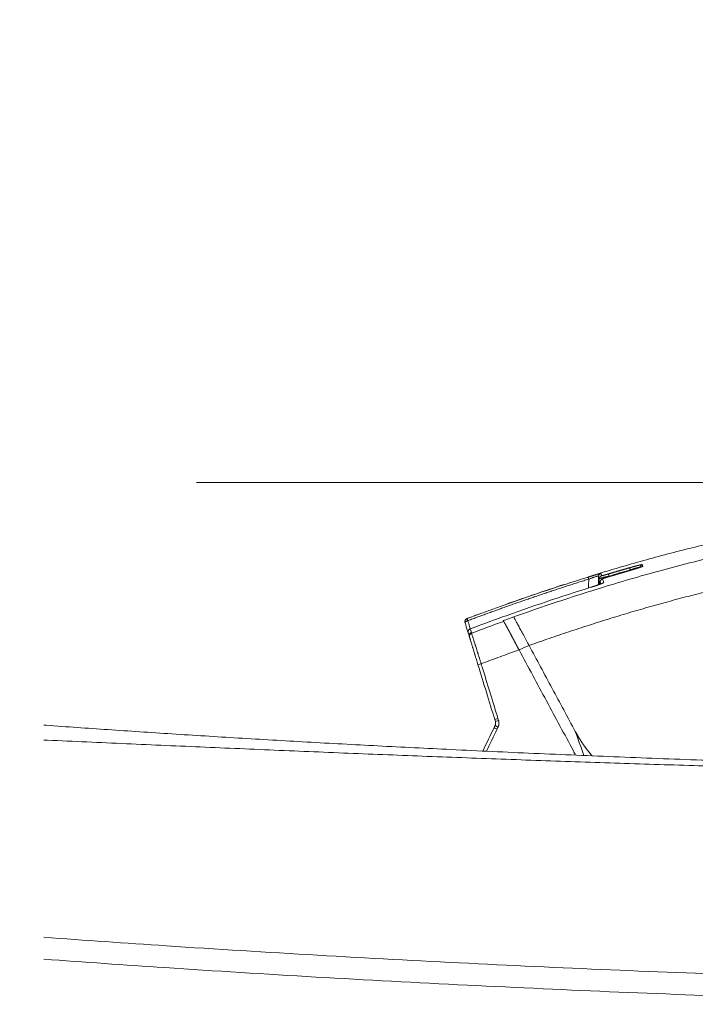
# Model space of a CAD drawing. Header units: millimetres. Extents: x 0 to 594, y 0 to 420.
# Tile 4 of 656: x 101 to 132, y 46 to 91. Entities that reach past the tile are written whole.
import ezdxf
from ezdxf.lldxf.tags import DXFTag

# ---------------------------------------------------------------- set-up
doc = ezdxf.new("R2010")
doc.units = ezdxf.units.MM
doc.layers.add('1', color=7, linetype='Continuous', true_color=0xffffff)
doc.styles.add('Arial Unicode MS', font='txt')
tags = doc.linetypes.add('DASHED', pattern=[25.72, 12.86, -12.86]).pattern_tags.tags
tags[6:7] = [DXFTag(74, 4), DXFTag(75, 0), DXFTag(340, '0'), DXFTag(46, 0.0), DXFTag(50, 0.0), DXFTag(44, 0.0), DXFTag(45, 0.0)]
tags[4:5] = [DXFTag(74, 4), DXFTag(75, 0), DXFTag(340, '0'), DXFTag(46, 0.0), DXFTag(50, 0.0), DXFTag(44, 0.0), DXFTag(45, 0.0)]
doc.dimstyles.get("Standard").update_dxf_attribs({"dimtxt": 0.18, "dimasz": 0.18, "dimexe": 0.18, "dimexo": 0.0625, "dimgap": 0.09, "dimtad": 0, "dimtih": 1, "dimtoh": 1, "dimdec": 4, "dimzin": 0, "dimdsep": 46, "dimtxsty": 'Standard', "dimcen": 0.09, "dimadec": 0, "dimazin": 0, "dimtfac": 1, "dimtdec": 4, "dimtofl": 0, "dimtmove": 0, "dimatfit": 3, "dimfxl": 0, "dimtolj": 1, "dimtzin": 0, "dimarcsym": 0})

# ---------------------------------------------------------------- blocks, each defined once
blk = doc.blocks.new('_U11')
at = {"layer": '1', "color": 18, "lineweight": 13}
for p, q in [((89.633, 165.915), (66.293, 165.915)), ((68.293, 165.915), (68.293, 98.224)), ((351.63, 113.571), (66.293, 113.571))]:
    blk.add_line(p, q, dxfattribs=at)
at = {"layer": '1', "color": 18}
for points in [[(68.293, 165.915), (69.231, 162.415), (67.355, 162.415)], [(68.293, 113.571), (67.355, 117.071), (69.231, 117.071)]]:
    blk.add_solid(points, dxfattribs=at)
at = {"layer": '1', "color": 18, "linetype": 'Continuous', "lineweight": 13, "char_height": 2.5, "attachment_point": 7, "rotation": 90, "line_spacing_factor": 1.047437, "style": 'Arial Unicode MS'}
for s, insert in [('\\fArial Unicode MS|b0|i0;\\W1.0000;1.05', (70.421, 90.289)), ('\\fArial Unicode MS|b0|i0;\\W1.0000;BOW DEFLATED ', (70.421, 59.773))]:
    blk.add_mtext(s, dxfattribs=dict(at, insert=insert))
blk = doc.blocks.new('_U12')
at = {"layer": '1', "color": 18, "lineweight": 13}
for p, q in [((101.173, 144.106), (76.754, 144.106)), ((78.754, 144.106), (78.754, 98.932)), ((351.63, 113.571), (76.754, 113.571))]:
    blk.add_line(p, q, dxfattribs=at)
at = {"layer": '1', "color": 18}
for points in [[(78.754, 144.106), (79.691, 140.606), (77.816, 140.606)], [(78.754, 113.571), (77.816, 117.071), (79.691, 117.071)]]:
    blk.add_solid(points, dxfattribs=at)
at = {"layer": '1', "color": 18, "linetype": 'Continuous', "lineweight": 13, "char_height": 2.5, "attachment_point": 7, "rotation": 90, "line_spacing_factor": 1.047437, "style": 'Arial Unicode MS'}
for s, insert in [('\\fArial Unicode MS|b0|i0;\\W1.0000;0.61', (80.881, 90.997)), ('\\fArial Unicode MS|b0|i0;\\W1.0000;FWD TIE DOWN', (80.881, 62.427))]:
    blk.add_mtext(s, dxfattribs=dict(at, insert=insert))

msp = doc.modelspace()

# ---------------------------------------------------------------- linework, layer by layer
at = {"layer": '1', "color": 163, "linetype": 'DASHED', "lineweight": 18}
msp.add_line((109.476, 69.571), (266.076, 69.571), dxfattribs=at)
at = {"layer": '1', "color": 155, "linetype": 'Continuous', "lineweight": 13}
for p, q in [((128.374, 65.27), (128.373, 65.271)), ((127.528, 64.777), (127.527, 64.778)), ((121.86, 63.342), (121.86, 63.342))]:
    msp.add_line(p, q, dxfattribs=at)
at = {"layer": '1', "color": 155, "linetype": 'Continuous', "lineweight": 18}
for p, q in [((121.769, 63.158), (121.766, 63.166)), ((122.002, 62.878), (122.002, 62.878))]:
    msp.add_line(p, q, dxfattribs=at)
msp.add_ellipse((121.91, 63.21), major_axis=(-0.143, -0.044), ratio=1, start_param=4.780832, end_param=6.268511, dxfattribs=at)
at = {"layer": '1', "color": 155, "linetype": 'Continuous', "lineweight": 13}
for centre, major_axis, ratio, start_param in [((122.105, 62.571), (0.143, 0.044), 0.997527, 1.631133), ((122.116, 62.537), (0.143, 0.044), 0.997364, 1.63114), ((122.503, 61.274), (0.143, 0.044), 0.022048, 1.547629), ((123.271, 58.766), (0.143, 0.044), 0.022036, 1.54774), ((123.299, 58.676), (0.143, 0.044), 0.022036, 1.547744), ((123.231, 58.291), (0.135, -0.065), 0.031762, 1.56897), ((123.276, 58.384), (0.135, -0.065), 0.031786, 1.568949)]:
    msp.add_ellipse(centre, major_axis=major_axis, ratio=ratio, start_param=start_param, end_param=3.141593, dxfattribs=at)
at = {"layer": '1', "color": 155, "linetype": 'Continuous', "lineweight": 18}
for points, knots in [([(134.717, 67.171), (134.048, 67.031), (132.633, 66.713), (130.485, 66.162), (128.815, 65.686), (127.887, 65.404), (127.693, 65.345)], [0, 0, 0, 0, 0.282404, 0.599317, 0.916202, 1, 1, 1, 1]), ([(129.321, 65.55), (129.311, 65.547), (129.291, 65.541), (129.26, 65.532), (129.229, 65.523), (129.199, 65.514), (129.168, 65.505), (129.138, 65.496), (129.107, 65.488), (129.076, 65.479), (129.046, 65.47), (129.015, 65.461), (128.984, 65.452), (128.954, 65.443), (128.923, 65.434), (128.893, 65.425), (128.862, 65.416), (128.831, 65.407), (128.801, 65.398), (128.77, 65.389), (128.74, 65.38), (128.709, 65.371), (128.679, 65.362), (128.648, 65.353), (128.618, 65.344), (128.587, 65.335), (128.556, 65.326), (128.526, 65.317), (128.495, 65.308), (128.465, 65.299), (128.434, 65.29), (128.404, 65.281), (128.384, 65.274), (128.373, 65.271)], [0, 0, 0, 0, 0.032293, 0.064584, 0.096873, 0.129159, 0.161443, 0.193725, 0.226004, 0.258281, 0.290556, 0.322828, 0.355098, 0.387365, 0.419631, 0.451893, 0.484154, 0.516412, 0.548668, 0.580921, 0.613172, 0.645421, 0.677667, 0.709911, 0.742153, 0.774392, 0.806629, 0.838863, 0.871095, 0.903325, 0.935552, 0.967777, 1, 1, 1, 1]), ([(126.304, 64.906), (125.865, 64.763), (124.992, 64.473), (124.124, 64.172), (123.692, 64.019)], [0, 0, 0, 0, 0.502152, 1, 1, 1, 1]), ([(121.86, 63.342), (121.851, 63.339), (121.842, 63.335), (121.826, 63.325), (121.819, 63.319), (121.805, 63.306), (121.798, 63.299), (121.787, 63.284), (121.782, 63.276), (121.774, 63.259), (121.77, 63.251), (121.765, 63.232), (121.764, 63.223), (121.762, 63.204), (121.762, 63.195), (121.764, 63.176), (121.766, 63.167), (121.769, 63.158)], [0, 0, 0, 0, 0.125, 0.125, 0.25, 0.25, 0.375, 0.375, 0.5, 0.5, 0.625, 0.625, 0.75, 0.75, 0.875, 0.875, 1, 1, 1, 1]), ([(121.911, 62.694), (121.901, 62.727), (121.891, 62.76), (121.843, 62.914), (121.806, 63.036), (121.769, 63.158)], [0, 0, 0, 0, 0.212442, 0.212442, 1, 1, 1, 1]), ([(124.236, 61.915), (124.233, 61.921), (124.227, 61.932), (124.218, 61.949), (124.209, 61.966), (124.2, 61.983), (124.191, 62), (124.182, 62.017), (124.173, 62.034), (124.163, 62.051), (124.154, 62.069), (124.145, 62.086), (124.136, 62.103), (124.126, 62.121), (124.117, 62.138), (124.108, 62.156), (124.099, 62.173), (124.089, 62.191), (124.08, 62.209), (124.071, 62.226), (124.061, 62.244), (124.052, 62.261), (124.043, 62.279), (124.034, 62.296), (124.024, 62.314), (124.015, 62.331), (124.006, 62.349), (123.997, 62.366), (123.988, 62.384), (123.978, 62.401), (123.969, 62.418), (123.96, 62.435), (123.951, 62.453), (123.942, 62.47), (123.933, 62.487), (123.924, 62.503), (123.915, 62.52), (123.907, 62.537), (123.898, 62.554), (123.889, 62.57), (123.881, 62.586), (123.872, 62.603), (123.863, 62.619), (123.855, 62.635), (123.847, 62.651), (123.838, 62.666), (123.83, 62.682), (123.822, 62.697), (123.814, 62.712), (123.806, 62.728), (123.798, 62.742), (123.79, 62.757), (123.782, 62.772), (123.774, 62.786), (123.767, 62.8), (123.759, 62.814), (123.752, 62.828), (123.744, 62.842), (123.737, 62.855), (123.73, 62.868), (123.723, 62.881), (123.716, 62.894), (123.709, 62.907), (123.703, 62.919), (123.696, 62.931), (123.69, 62.943), (123.683, 62.955), (123.677, 62.966), (123.671, 62.977), (123.665, 62.988), (123.659, 62.999), (123.653, 63.009), (123.648, 63.02), (123.642, 63.03), (123.637, 63.039), (123.631, 63.049), (123.626, 63.058), (123.621, 63.067), (123.616, 63.076), (123.612, 63.084), (123.607, 63.092), (123.603, 63.1), (123.598, 63.108), (123.594, 63.115), (123.59, 63.122), (123.586, 63.129), (123.582, 63.136), (123.579, 63.142), (123.575, 63.148), (123.572, 63.154), (123.569, 63.16), (123.565, 63.165), (123.562, 63.17), (123.56, 63.175), (123.557, 63.18), (123.554, 63.184), (123.552, 63.188), (123.55, 63.192), (123.548, 63.196), (123.546, 63.199), (123.544, 63.202), (123.542, 63.205), (123.541, 63.208), (123.539, 63.21), (123.538, 63.213), (123.537, 63.215), (123.536, 63.216), (123.535, 63.218), (123.534, 63.219), (123.534, 63.219)], [0, 0, 0, 0, 0.00854, 0.017125, 0.025756, 0.034431, 0.04315, 0.051911, 0.060714, 0.069557, 0.078441, 0.087363, 0.096324, 0.105321, 0.114355, 0.123425, 0.132529, 0.141666, 0.150837, 0.160039, 0.169272, 0.178535, 0.187828, 0.197149, 0.206497, 0.215872, 0.225273, 0.234699, 0.244148, 0.25362, 0.263115, 0.272631, 0.282167, 0.291723, 0.301297, 0.310889, 0.320498, 0.330123, 0.339763, 0.349417, 0.359084, 0.368764, 0.378456, 0.388158, 0.39787, 0.407591, 0.41732, 0.427056, 0.436798, 0.446546, 0.456298, 0.466054, 0.475813, 0.485573, 0.495335, 0.505097, 0.514858, 0.524617, 0.534374, 0.544128, 0.553877, 0.563622, 0.57336, 0.583092, 0.592815, 0.602531, 0.612237, 0.621932, 0.631616, 0.641289, 0.650948, 0.660594, 0.670225, 0.67984, 0.689439, 0.699021, 0.708585, 0.71813, 0.727655, 0.73716, 0.746643, 0.756103, 0.765541, 0.774954, 0.784342, 0.793705, 0.803041, 0.812349, 0.82163, 0.830881, 0.840102, 0.849292, 0.85845, 0.867576, 0.876669, 0.885728, 0.894751, 0.903739, 0.912689, 0.921603, 0.930478, 0.939314, 0.94811, 0.956865, 0.965578, 0.974249, 0.982877, 0.991461, 1, 1, 1, 1]), ([(124.696, 62.117), (124.652, 62.198), (124.564, 62.362), (124.436, 62.598), (124.318, 62.818), (124.213, 63.013), (124.125, 63.177), (124.074, 63.272), (124.047, 63.321), (124.039, 63.336), (124.034, 63.345), (124.032, 63.35), (124.028, 63.356), (124.022, 63.368), (124.005, 63.399), (123.996, 63.416), (123.993, 63.422)], [0, 0, 0, 0, 0.125, 0.25, 0.375, 0.5, 0.625, 0.75, 0.78125, 0.808594, 0.8125, 0.820312, 0.828125, 0.84375, 0.875, 1, 1, 1, 1]), ([(122.002, 62.878), (121.993, 62.875), (121.984, 62.871), (121.968, 62.861), (121.961, 62.855), (121.947, 62.843), (121.94, 62.836), (121.929, 62.821), (121.924, 62.813), (121.916, 62.796), (121.912, 62.787), (121.907, 62.769), (121.906, 62.759), (121.904, 62.741), (121.904, 62.731), (121.906, 62.712), (121.908, 62.703), (121.911, 62.694)], [0, 0, 0, 0, 0.125, 0.125, 0.25, 0.25, 0.375, 0.375, 0.5, 0.5, 0.625, 0.625, 0.75, 0.75, 0.875, 0.875, 1, 1, 1, 1]), ([(121.962, 62.527), (121.953, 62.558), (121.944, 62.587), (121.927, 62.642), (121.919, 62.669), (121.911, 62.694)], [0, 0, 0, 0, 0.5, 0.5, 1, 1, 1, 1]), ([(122.359, 61.23), (122.347, 61.27), (122.335, 61.31), (122.311, 61.389), (122.299, 61.428), (122.275, 61.505), (122.263, 61.544), (122.246, 61.601), (122.24, 61.62), (122.233, 61.643), (122.231, 61.648), (122.228, 61.657), (122.227, 61.662), (122.223, 61.676), (122.22, 61.686), (122.206, 61.732), (122.195, 61.768), (122.173, 61.838), (122.163, 61.872), (122.142, 61.939), (122.132, 61.971), (122.12, 62.01), (122.118, 62.018), (122.114, 62.03), (122.113, 62.034), (122.111, 62.041), (122.105, 62.06), (122.099, 62.079), (122.086, 62.122), (122.078, 62.15), (122.062, 62.202), (122.054, 62.227), (122.043, 62.262), (122.04, 62.273), (122.035, 62.289), (122.033, 62.295), (122.03, 62.305), (122.028, 62.311), (122.02, 62.336), (122.015, 62.355), (122.004, 62.389), (122, 62.404), (121.991, 62.432), (121.988, 62.443), (121.983, 62.459), (121.982, 62.463), (121.98, 62.469), (121.98, 62.47), (121.979, 62.472), (121.979, 62.473), (121.978, 62.476), (121.977, 62.477), (121.975, 62.486), (121.973, 62.49), (121.972, 62.493)], [0, 0, 0, 0, 0.0625, 0.0625, 0.125, 0.125, 0.1875, 0.1875, 0.21875, 0.21875, 0.226562, 0.226562, 0.234375, 0.234375, 0.25, 0.25, 0.3125, 0.3125, 0.375, 0.375, 0.4375, 0.4375, 0.453125, 0.453125, 0.460937, 0.460937, 0.46875, 0.5, 0.5, 0.5625, 0.5625, 0.625, 0.625, 0.65625, 0.65625, 0.671875, 0.671875, 0.6875, 0.6875, 0.75, 0.75, 0.8125, 0.8125, 0.875, 0.875, 0.90625, 0.90625, 0.914062, 0.914062, 0.921875, 0.921875, 0.9375, 0.9375, 1, 1, 1, 1]), ([(126.829, 57.099), (126.795, 57.163), (126.556, 57.608), (126.109, 58.437), (125.489, 59.59), (124.864, 60.75), (124.446, 61.526), (124.236, 61.915)], [0, 0, 0, 0, 0.039486, 0.277244, 0.516582, 0.757501, 1, 1, 1, 1]), ([(124.696, 62.117), (125.049, 61.461), (125.755, 60.149), (126.461, 58.838), (126.814, 58.182)], [0, 0, 0, 0, 0.5, 1, 1, 1, 1]), ([(123.141, 58.449), (123.143, 58.453), (123.145, 58.456), (123.148, 58.464), (123.149, 58.467), (123.153, 58.478), (123.156, 58.486), (123.16, 58.501), (123.163, 58.516), (123.165, 58.531), (123.166, 58.541), (123.166, 58.543), (123.166, 58.547), (123.166, 58.549), (123.166, 58.555), (123.166, 58.559), (123.166, 58.571), (123.165, 58.586), (123.163, 58.601), (123.16, 58.617), (123.158, 58.624), (123.155, 58.632)], [0, 0, 0, 0, 0.0625, 0.0625, 0.125, 0.125, 0.25, 0.25, 0.375, 0.5, 0.5, 0.53125, 0.53125, 0.5625, 0.5625, 0.625, 0.625, 0.75, 0.875, 0.875, 1, 1, 1, 1]), ([(133.074, 56.855), (133.004, 56.858), (131.587, 56.906), (128.866, 57.012), (124.954, 57.175), (121.271, 57.345), (117.808, 57.519), (114.559, 57.695), (111.418, 57.878), (108.382, 58.067), (105.453, 58.261), (103.501, 58.398), (102.525, 58.468), (102.49, 58.471)], [0, 0, 0, 0, 0.006891, 0.138746, 0.266465, 0.390053, 0.499719, 0.605929, 0.708694, 0.808037, 0.903979, 0.996523, 1, 1, 1, 1]), ([(126.814, 58.182), (126.819, 58.173), (126.829, 58.154), (126.845, 58.126), (126.86, 58.098), (126.876, 58.071), (126.891, 58.043), (126.907, 58.015), (126.923, 57.988), (126.939, 57.961), (126.956, 57.933), (126.972, 57.906), (126.989, 57.879), (127.005, 57.852), (127.022, 57.825), (127.039, 57.798), (127.056, 57.771), (127.074, 57.744), (127.091, 57.718), (127.108, 57.691), (127.126, 57.665), (127.144, 57.638), (127.162, 57.612), (127.18, 57.586), (127.198, 57.56), (127.216, 57.534), (127.235, 57.508), (127.253, 57.482), (127.272, 57.456), (127.291, 57.43), (127.31, 57.405), (127.329, 57.379), (127.348, 57.354), (127.368, 57.329), (127.387, 57.304), (127.407, 57.279), (127.426, 57.254), (127.446, 57.229), (127.466, 57.204), (127.486, 57.18), (127.507, 57.155), (127.527, 57.131), (127.548, 57.106), (127.567, 57.083), (127.58, 57.069), (127.585, 57.062)], [0, 0, 0, 0, 0.023347, 0.046694, 0.070041, 0.093388, 0.116735, 0.140082, 0.163429, 0.186776, 0.210123, 0.23347, 0.256817, 0.280165, 0.303512, 0.326859, 0.350206, 0.373554, 0.396901, 0.420248, 0.443595, 0.466942, 0.49029, 0.513637, 0.536984, 0.560331, 0.583678, 0.607025, 0.630372, 0.653719, 0.677065, 0.700412, 0.723759, 0.747105, 0.770452, 0.793798, 0.817145, 0.840491, 0.863837, 0.887184, 0.91053, 0.933876, 0.957222, 0.980568, 1, 1, 1, 1]), ([(102.49, 57.79), (102.543, 57.787), (102.597, 57.785), (103.854, 57.729), (105.059, 57.675), (107.467, 57.568), (108.671, 57.515), (111.079, 57.411), (112.284, 57.359), (114.692, 57.258), (115.896, 57.208), (118.305, 57.111), (119.509, 57.064), (121.918, 56.972), (123.123, 56.927), (125.532, 56.84), (126.736, 56.798), (129.145, 56.718), (130.35, 56.679), (132.759, 56.604), (133.964, 56.568), (136.374, 56.499), (137.578, 56.467), (139.988, 56.404), (141.193, 56.374), (143.603, 56.318), (144.808, 56.291), (147.218, 56.241), (148.423, 56.217), (149.628, 56.195)], [0, 0, 0, 0, 0.003411, 0.003411, 0.080071, 0.080071, 0.156732, 0.156732, 0.233393, 0.233393, 0.310054, 0.310054, 0.386714, 0.386714, 0.463375, 0.463375, 0.540036, 0.540036, 0.616696, 0.616696, 0.693357, 0.693357, 0.770018, 0.770018, 0.846679, 0.846679, 0.923339, 0.923339, 1, 1, 1, 1]), ([(149.628, 56.195), (148.423, 56.217), (147.218, 56.241), (144.808, 56.291), (143.603, 56.318), (141.193, 56.374), (139.988, 56.404), (137.578, 56.467), (136.374, 56.499), (133.964, 56.568), (132.759, 56.604), (130.35, 56.679), (129.145, 56.718), (126.736, 56.798), (125.532, 56.84), (123.123, 56.927), (121.918, 56.972), (119.509, 57.064), (118.305, 57.111), (115.896, 57.208), (114.692, 57.258), (112.284, 57.359), (111.079, 57.411), (108.671, 57.515), (107.467, 57.568), (105.059, 57.675), (103.854, 57.729), (102.597, 57.785), (102.543, 57.787), (102.49, 57.79)], [0, 0, 0, 0, 0.076661, 0.076661, 0.153321, 0.153321, 0.229982, 0.229982, 0.306643, 0.306643, 0.383304, 0.383304, 0.459964, 0.459964, 0.536625, 0.536625, 0.613286, 0.613286, 0.689946, 0.689946, 0.766607, 0.766607, 0.843268, 0.843268, 0.919929, 0.919929, 0.996589, 0.996589, 1, 1, 1, 1]), ([(163.541, 46.406), (158.909, 46.451), (149.656, 46.586), (135.781, 46.962), (121.923, 47.539), (110.827, 48.178), (104.358, 48.631), (102.49, 48.769)], [0, 0, 0, 0, 0.22694, 0.45388, 0.68082, 0.90776, 1, 1, 1, 1]), ([(145.851, 45.7), (142.482, 45.782), (134.484, 46.015), (121.868, 46.54), (110.784, 47.178), (104.333, 47.63), (102.49, 47.766)], [0, 0, 0, 0, 0.232633, 0.552323, 0.872013, 1, 1, 1, 1])]:
    msp.add_open_spline(points, degree=3, knots=knots, dxfattribs=at)
at = {"layer": '1', "color": 155, "linetype": 'Continuous', "lineweight": 13}
for points, knots in [([(123.993, 63.422), (124.478, 63.594), (124.96, 63.762), (125.918, 64.087), (126.393, 64.244), (127.338, 64.548), (127.807, 64.695), (128.739, 64.979), (129.202, 65.115), (130.121, 65.378), (130.578, 65.504), (131.483, 65.746), (131.933, 65.863), (132.825, 66.085), (133.268, 66.191), (134.146, 66.393), (134.581, 66.49), (135.013, 66.581)], [0, 0, 0, 0, 0.125, 0.125, 0.25, 0.25, 0.375, 0.375, 0.5, 0.5, 0.625, 0.625, 0.75, 0.75, 0.875, 0.875, 1, 1, 1, 1]), ([(129.304, 65.673), (129.305, 65.673), (129.307, 65.674), (129.31, 65.675), (129.313, 65.676), (129.315, 65.676), (129.318, 65.677), (129.321, 65.678), (129.324, 65.679), (129.327, 65.68), (129.33, 65.681), (129.333, 65.681), (129.336, 65.682), (129.339, 65.683), (129.341, 65.684), (129.344, 65.685), (129.347, 65.685), (129.35, 65.686), (129.353, 65.687), (129.356, 65.688), (129.359, 65.689), (129.362, 65.689), (129.364, 65.69), (129.367, 65.691), (129.37, 65.692), (129.373, 65.693), (129.376, 65.694), (129.379, 65.694), (129.381, 65.695), (129.384, 65.696), (129.387, 65.697), (129.39, 65.697), (129.393, 65.698), (129.396, 65.699), (129.399, 65.7), (129.401, 65.701), (129.404, 65.701), (129.407, 65.702), (129.41, 65.703), (129.413, 65.704), (129.415, 65.705), (129.425, 65.707), (129.441, 65.712), (129.463, 65.718), (129.485, 65.724), (129.506, 65.73), (129.529, 65.736), (129.554, 65.742), (129.579, 65.749), (129.604, 65.756), (129.626, 65.761), (129.647, 65.767), (129.665, 65.771), (129.682, 65.776), (129.699, 65.78), (129.715, 65.784), (129.73, 65.788), (129.745, 65.791), (129.759, 65.795), (129.773, 65.798), (129.786, 65.801), (129.797, 65.803), (129.809, 65.806), (129.819, 65.808), (129.828, 65.81), (129.838, 65.812), (129.847, 65.814), (129.855, 65.815), (129.863, 65.816), (129.867, 65.817), (129.87, 65.817), (129.871, 65.817), (129.871, 65.817), (129.872, 65.817), (129.873, 65.817), (129.874, 65.817), (129.875, 65.817), (129.875, 65.817), (129.876, 65.817), (129.877, 65.817), (129.877, 65.817), (129.878, 65.817), (129.878, 65.817), (129.878, 65.817), (129.879, 65.817), (129.879, 65.817), (129.879, 65.816), (129.879, 65.816), (129.88, 65.816), (129.88, 65.816), (129.88, 65.816)], [0, 0, 0, 0, 0.00317, 0.006338, 0.009504, 0.012668, 0.01583, 0.018991, 0.02215, 0.025307, 0.028463, 0.031617, 0.034769, 0.037921, 0.041071, 0.04422, 0.047367, 0.050514, 0.053659, 0.056804, 0.059948, 0.06309, 0.066233, 0.069374, 0.072515, 0.075655, 0.078795, 0.081934, 0.085073, 0.088212, 0.091351, 0.094489, 0.097627, 0.100766, 0.103904, 0.107043, 0.110181, 0.11332, 0.11646, 0.119599, 0.12274, 0.125881, 0.151059, 0.1761, 0.201042, 0.225923, 0.250781, 0.282228, 0.313548, 0.344818, 0.376116, 0.401062, 0.425944, 0.450801, 0.475675, 0.500608, 0.525615, 0.550596, 0.575592, 0.600641, 0.625782, 0.650567, 0.675363, 0.700208, 0.725141, 0.750198, 0.781306, 0.812469, 0.843753, 0.875224, 0.881397, 0.887574, 0.893755, 0.899941, 0.906133, 0.91233, 0.918534, 0.924745, 0.930964, 0.93719, 0.943425, 0.949669, 0.955922, 0.962186, 0.968459, 0.974744, 0.981039, 0.987347, 0.993667, 1, 1, 1, 1]), ([(129.88, 65.816), (129.88, 65.815), (129.88, 65.814), (129.881, 65.812), (129.881, 65.81), (129.882, 65.808), (129.883, 65.806), (129.883, 65.804), (129.884, 65.802), (129.884, 65.8), (129.885, 65.798), (129.886, 65.796), (129.886, 65.794), (129.887, 65.792), (129.888, 65.79), (129.888, 65.788), (129.889, 65.786), (129.89, 65.783), (129.89, 65.781), (129.891, 65.779), (129.891, 65.777), (129.892, 65.775), (129.893, 65.773), (129.893, 65.77), (129.894, 65.768), (129.895, 65.766), (129.896, 65.764), (129.896, 65.761), (129.897, 65.759), (129.898, 65.757), (129.898, 65.754), (129.899, 65.752), (129.9, 65.75), (129.9, 65.748), (129.901, 65.745), (129.902, 65.743), (129.902, 65.741), (129.903, 65.74)], [0, 0, 0, 0, 0.028526, 0.057056, 0.085589, 0.114127, 0.142668, 0.171213, 0.199762, 0.228313, 0.256868, 0.285427, 0.313988, 0.342551, 0.371118, 0.399687, 0.428259, 0.456832, 0.485408, 0.513986, 0.542566, 0.571148, 0.599732, 0.628317, 0.656903, 0.685491, 0.714079, 0.742669, 0.77126, 0.799851, 0.828443, 0.857035, 0.885628, 0.914221, 0.942814, 0.971407, 1, 1, 1, 1]), ([(127.399, 65.245), (127.4, 65.245), (127.402, 65.246), (127.404, 65.246), (127.407, 65.247), (127.409, 65.248), (127.412, 65.249), (127.415, 65.25), (127.417, 65.25), (127.42, 65.251), (127.422, 65.252), (127.425, 65.253), (127.427, 65.254), (127.43, 65.254), (127.432, 65.255), (127.435, 65.256), (127.437, 65.257), (127.44, 65.257), (127.442, 65.258), (127.445, 65.259), (127.447, 65.26), (127.45, 65.261), (127.452, 65.261), (127.455, 65.262), (127.457, 65.263), (127.46, 65.264), (127.462, 65.264), (127.465, 65.265), (127.467, 65.266), (127.47, 65.267), (127.472, 65.268), (127.475, 65.268), (127.477, 65.269), (127.48, 65.27), (127.482, 65.271), (127.485, 65.271), (127.487, 65.272), (127.49, 65.273), (127.492, 65.274), (127.495, 65.275), (127.497, 65.275), (127.5, 65.276), (127.502, 65.277), (127.505, 65.278), (127.507, 65.278), (127.51, 65.279), (127.512, 65.28), (127.524, 65.283), (127.543, 65.289), (127.571, 65.298), (127.599, 65.306), (127.626, 65.315), (127.652, 65.323), (127.678, 65.331), (127.704, 65.338), (127.727, 65.345), (127.747, 65.351), (127.766, 65.357), (127.783, 65.362), (127.8, 65.367), (127.816, 65.372), (127.83, 65.376), (127.843, 65.38), (127.855, 65.384), (127.867, 65.387), (127.878, 65.39), (127.889, 65.393), (127.899, 65.396), (127.909, 65.399), (127.918, 65.402), (127.926, 65.404), (127.934, 65.406), (127.94, 65.408), (127.943, 65.409), (127.945, 65.409), (127.947, 65.41), (127.948, 65.41), (127.95, 65.411), (127.951, 65.411), (127.953, 65.412), (127.955, 65.412), (127.956, 65.413), (127.957, 65.413), (127.959, 65.413), (127.96, 65.414), (127.962, 65.414), (127.963, 65.414), (127.964, 65.415), (127.965, 65.415), (127.966, 65.415), (127.968, 65.416), (127.969, 65.416), (127.97, 65.416), (127.971, 65.416), (127.972, 65.417), (127.973, 65.417), (127.974, 65.417), (127.974, 65.417), (127.975, 65.418), (127.976, 65.418), (127.977, 65.418), (127.977, 65.418), (127.978, 65.418), (127.979, 65.418), (127.979, 65.419), (127.98, 65.419), (127.98, 65.419), (127.981, 65.419), (127.981, 65.419), (127.982, 65.419), (127.982, 65.419), (127.982, 65.419), (127.983, 65.419), (127.983, 65.419), (127.983, 65.419), (127.983, 65.419), (127.983, 65.419), (127.983, 65.419), (127.983, 65.419), (127.983, 65.419)], [0, 0, 0, 0, 0.002756, 0.005511, 0.008264, 0.011016, 0.013766, 0.016515, 0.019262, 0.022008, 0.024753, 0.027496, 0.030239, 0.03298, 0.03572, 0.038459, 0.041197, 0.043934, 0.04667, 0.049405, 0.052139, 0.054873, 0.057605, 0.060337, 0.063069, 0.065799, 0.06853, 0.071259, 0.073988, 0.076717, 0.079445, 0.082173, 0.084901, 0.087628, 0.090355, 0.093082, 0.095809, 0.098536, 0.101263, 0.10399, 0.106717, 0.109443, 0.112171, 0.114898, 0.117625, 0.120353, 0.123081, 0.12581, 0.157363, 0.188664, 0.219788, 0.25081, 0.282127, 0.31339, 0.344681, 0.376081, 0.401097, 0.426014, 0.450875, 0.475724, 0.500605, 0.521452, 0.542274, 0.563097, 0.583943, 0.604838, 0.625805, 0.646432, 0.667067, 0.687734, 0.708455, 0.729255, 0.750156, 0.755559, 0.760957, 0.766351, 0.771743, 0.777131, 0.782517, 0.787901, 0.793283, 0.798664, 0.804043, 0.809422, 0.814801, 0.820179, 0.825558, 0.830938, 0.836318, 0.8417, 0.847084, 0.85247, 0.857859, 0.86325, 0.868645, 0.874043, 0.879445, 0.884852, 0.890263, 0.895679, 0.901101, 0.906528, 0.911962, 0.917401, 0.922848, 0.928301, 0.933762, 0.939231, 0.944708, 0.950194, 0.955688, 0.961192, 0.966705, 0.972227, 0.97776, 0.983304, 0.988858, 0.994423, 1, 1, 1, 1]), ([(127.983, 65.419), (127.985, 65.414), (127.987, 65.409), (127.991, 65.394), (127.994, 65.386), (127.999, 65.367), (128.003, 65.356), (128.01, 65.332), (128.014, 65.319), (128.018, 65.305)], [0, 0, 0, 0, 0.25, 0.25, 0.5, 0.5, 0.75, 0.75, 1, 1, 1, 1]), ([(128.018, 65.305), (128.018, 65.305), (128.018, 65.305), (128.018, 65.305), (128.018, 65.305), (128.018, 65.305), (128.018, 65.305), (128.019, 65.304), (128.019, 65.304), (128.019, 65.304), (128.019, 65.304), (128.019, 65.304), (128.019, 65.304), (128.019, 65.304), (128.019, 65.304), (128.02, 65.304), (128.02, 65.304), (128.02, 65.304), (128.02, 65.304), (128.02, 65.304), (128.021, 65.304), (128.021, 65.304), (128.021, 65.304), (128.021, 65.304), (128.022, 65.304), (128.022, 65.304), (128.022, 65.304), (128.023, 65.304), (128.023, 65.304), (128.023, 65.305), (128.023, 65.305), (128.024, 65.305), (128.025, 65.305), (128.027, 65.305), (128.031, 65.306), (128.036, 65.307), (128.041, 65.308), (128.047, 65.309), (128.054, 65.311), (128.061, 65.313), (128.072, 65.315), (128.087, 65.319), (128.105, 65.324), (128.122, 65.329), (128.138, 65.333), (128.154, 65.337), (128.168, 65.341), (128.181, 65.345), (128.195, 65.349), (128.209, 65.353), (128.223, 65.357), (128.238, 65.361), (128.253, 65.366), (128.264, 65.369), (128.272, 65.371), (128.276, 65.372), (128.279, 65.374), (128.283, 65.375), (128.287, 65.376), (128.291, 65.377), (128.295, 65.378), (128.298, 65.379), (128.302, 65.38), (128.306, 65.381), (128.31, 65.383), (128.314, 65.384), (128.318, 65.385), (128.322, 65.386), (128.326, 65.387), (128.328, 65.388), (128.329, 65.388)], [0, 0, 0, 0, 0.004088, 0.008171, 0.012249, 0.016321, 0.020388, 0.02445, 0.028507, 0.03256, 0.036608, 0.040652, 0.044691, 0.048726, 0.052757, 0.056784, 0.060807, 0.064827, 0.068843, 0.072856, 0.076866, 0.080872, 0.084876, 0.088877, 0.092875, 0.09687, 0.100863, 0.104854, 0.108843, 0.11283, 0.116815, 0.120798, 0.12478, 0.156259, 0.187549, 0.218719, 0.249839, 0.281078, 0.312171, 0.343195, 0.374226, 0.436973, 0.499393, 0.540917, 0.582512, 0.624369, 0.655576, 0.68673, 0.71791, 0.749192, 0.780239, 0.811381, 0.842693, 0.874245, 0.882075, 0.889904, 0.897734, 0.905564, 0.913397, 0.921233, 0.929073, 0.936919, 0.944771, 0.95263, 0.960498, 0.968375, 0.976263, 0.984163, 0.992074, 1, 1, 1, 1]), ([(128.329, 65.388), (128.339, 65.391), (128.357, 65.397), (128.385, 65.405), (128.413, 65.413), (128.441, 65.422), (128.469, 65.43), (128.497, 65.438), (128.525, 65.446), (128.553, 65.455), (128.581, 65.463), (128.608, 65.471), (128.636, 65.479), (128.664, 65.488), (128.692, 65.496), (128.72, 65.504), (128.748, 65.512), (128.776, 65.52), (128.803, 65.528), (128.831, 65.537), (128.859, 65.545), (128.887, 65.553), (128.915, 65.561), (128.943, 65.569), (128.97, 65.577), (128.998, 65.585), (129.026, 65.593), (129.054, 65.601), (129.082, 65.609), (129.109, 65.617), (129.137, 65.625), (129.165, 65.633), (129.193, 65.641), (129.221, 65.649), (129.248, 65.657), (129.276, 65.665), (129.295, 65.67), (129.304, 65.673)], [0, 0, 0, 0, 0.028694, 0.05738, 0.08606, 0.114732, 0.143397, 0.172055, 0.200705, 0.229349, 0.257985, 0.286614, 0.315236, 0.34385, 0.372457, 0.401058, 0.429651, 0.458236, 0.486815, 0.515386, 0.543951, 0.572508, 0.601058, 0.6296, 0.658136, 0.686664, 0.715185, 0.743699, 0.772205, 0.800705, 0.829197, 0.857682, 0.88616, 0.914631, 0.943094, 0.971551, 1, 1, 1, 1]), ([(129.903, 65.74), (129.903, 65.74), (129.903, 65.74), (129.903, 65.74), (129.903, 65.74), (129.903, 65.74), (129.903, 65.74), (129.903, 65.74), (129.903, 65.74), (129.903, 65.739), (129.902, 65.739), (129.902, 65.739), (129.902, 65.739), (129.902, 65.739), (129.902, 65.739), (129.902, 65.738), (129.902, 65.738), (129.902, 65.738), (129.901, 65.738), (129.901, 65.738), (129.901, 65.738), (129.901, 65.737), (129.9, 65.737), (129.9, 65.737), (129.9, 65.737), (129.9, 65.737), (129.899, 65.736), (129.899, 65.736), (129.899, 65.736), (129.898, 65.736), (129.898, 65.736), (129.898, 65.735), (129.897, 65.735), (129.897, 65.735), (129.897, 65.735), (129.896, 65.734), (129.896, 65.734), (129.895, 65.734), (129.895, 65.734), (129.895, 65.733), (129.894, 65.733), (129.892, 65.732), (129.888, 65.73), (129.881, 65.727), (129.873, 65.723), (129.864, 65.72), (129.856, 65.717), (129.848, 65.714), (129.84, 65.711), (129.831, 65.707), (129.822, 65.704), (129.811, 65.7), (129.799, 65.696), (129.785, 65.691), (129.771, 65.687), (129.756, 65.682), (129.741, 65.677), (129.727, 65.672), (129.713, 65.667), (129.698, 65.663), (129.683, 65.658), (129.667, 65.653), (129.65, 65.648), (129.632, 65.642), (129.612, 65.636), (129.592, 65.629), (129.571, 65.623), (129.549, 65.617), (129.528, 65.61), (129.506, 65.603), (129.483, 65.597), (129.461, 65.59), (129.443, 65.585), (129.432, 65.582), (129.427, 65.58), (129.421, 65.578), (129.416, 65.577), (129.41, 65.575), (129.405, 65.574), (129.399, 65.572), (129.394, 65.57), (129.388, 65.569), (129.383, 65.567), (129.377, 65.566), (129.372, 65.564), (129.366, 65.562), (129.361, 65.561), (129.355, 65.559), (129.35, 65.558), (129.344, 65.556), (129.338, 65.554), (129.333, 65.553), (129.327, 65.551), (129.323, 65.55), (129.321, 65.55)], [0, 0, 0, 0, 0.003177, 0.006352, 0.009523, 0.012691, 0.015856, 0.019019, 0.022179, 0.025336, 0.028491, 0.031643, 0.034792, 0.037939, 0.041084, 0.044226, 0.047367, 0.050505, 0.05364, 0.056774, 0.059906, 0.063036, 0.066164, 0.06929, 0.072415, 0.075538, 0.078659, 0.081779, 0.084897, 0.088014, 0.091129, 0.094244, 0.097357, 0.100469, 0.103579, 0.106689, 0.109798, 0.112906, 0.116013, 0.11912, 0.122226, 0.125331, 0.156844, 0.188162, 0.219352, 0.250487, 0.271361, 0.292189, 0.312993, 0.333797, 0.354624, 0.375497, 0.400589, 0.425559, 0.45045, 0.475303, 0.500163, 0.521072, 0.541935, 0.562776, 0.583618, 0.604488, 0.62541, 0.650261, 0.67509, 0.699939, 0.724849, 0.749864, 0.774818, 0.799779, 0.824786, 0.849878, 0.875092, 0.880975, 0.886861, 0.892751, 0.898646, 0.904546, 0.91045, 0.916361, 0.922278, 0.928202, 0.934134, 0.940073, 0.94602, 0.951976, 0.957942, 0.963917, 0.969903, 0.975899, 0.981906, 0.987925, 0.993956, 1, 1, 1, 1]), ([(129.328, 65.572), (129.358, 65.583), (129.387, 65.593), (129.445, 65.613), (129.473, 65.622), (129.513, 65.634), (129.526, 65.638), (129.552, 65.646), (129.565, 65.65), (129.601, 65.66), (129.623, 65.665), (129.654, 65.672), (129.664, 65.674), (129.682, 65.678), (129.69, 65.68), (129.714, 65.683), (129.727, 65.685), (129.743, 65.685), (129.748, 65.685), (129.756, 65.684), (129.759, 65.684), (129.767, 65.681), (129.77, 65.678), (129.77, 65.675)], [0, 0, 0, 0, 0.125, 0.125, 0.25, 0.25, 0.3125, 0.3125, 0.375, 0.375, 0.5, 0.5, 0.5625, 0.5625, 0.625, 0.625, 0.75, 0.75, 0.8125, 0.8125, 0.875, 0.875, 1, 1, 1, 1]), ([(135.666, 65.228), (135.511, 65.195), (135.202, 65.13), (134.739, 65.029), (134.276, 64.925), (133.814, 64.819), (133.352, 64.709), (132.892, 64.597), (132.432, 64.482), (131.972, 64.364), (131.514, 64.243), (131.056, 64.119), (130.599, 63.993), (130.142, 63.864), (129.687, 63.733), (129.232, 63.599), (128.778, 63.462), (128.325, 63.323), (127.872, 63.181), (127.42, 63.037), (126.969, 62.891), (126.519, 62.743), (126.069, 62.592), (125.616, 62.437), (125.158, 62.279), (124.85, 62.171), (124.696, 62.117)], [0, 0, 0, 0, 0.04156, 0.083121, 0.12468, 0.16624, 0.207799, 0.249357, 0.290914, 0.33247, 0.374025, 0.415579, 0.457132, 0.498684, 0.540236, 0.581788, 0.623338, 0.664889, 0.706438, 0.747987, 0.789535, 0.831082, 0.872628, 0.914172, 0.957086, 1, 1, 1, 1]), ([(127.429, 65.151), (127.458, 65.163), (127.488, 65.174), (127.532, 65.191), (127.547, 65.196), (127.575, 65.207), (127.589, 65.212), (127.616, 65.222), (127.63, 65.226), (127.656, 65.235), (127.669, 65.24), (127.706, 65.252), (127.729, 65.259), (127.76, 65.268), (127.77, 65.27), (127.789, 65.275), (127.797, 65.277), (127.821, 65.283), (127.834, 65.285), (127.85, 65.287), (127.855, 65.287), (127.863, 65.287), (127.867, 65.287), (127.874, 65.285), (127.877, 65.283), (127.877, 65.28)], [0, 0, 0, 0, 0.125, 0.125, 0.1875, 0.1875, 0.25, 0.25, 0.3125, 0.3125, 0.375, 0.375, 0.5, 0.5, 0.5625, 0.5625, 0.625, 0.625, 0.75, 0.75, 0.8125, 0.8125, 0.875, 0.875, 1, 1, 1, 1]), ([(128.113, 64.995), (128.113, 64.995), (128.113, 64.995), (128.113, 64.994), (128.113, 64.994), (128.113, 64.994), (128.113, 64.994), (128.113, 64.994), (128.113, 64.994), (128.113, 64.993), (128.113, 64.993), (128.113, 64.993), (128.113, 64.993), (128.113, 64.993), (128.112, 64.993), (128.112, 64.992), (128.112, 64.992), (128.112, 64.992), (128.112, 64.992), (128.112, 64.992), (128.112, 64.991), (128.112, 64.991), (128.111, 64.991), (128.111, 64.991), (128.111, 64.991), (128.111, 64.99), (128.111, 64.99), (128.11, 64.99), (128.11, 64.99), (128.11, 64.989), (128.11, 64.989), (128.109, 64.989), (128.109, 64.989), (128.109, 64.988), (128.109, 64.988), (128.108, 64.988), (128.108, 64.988), (128.108, 64.987), (128.107, 64.987), (128.107, 64.987), (128.107, 64.987), (128.106, 64.986), (128.106, 64.986), (128.105, 64.986), (128.105, 64.986), (128.105, 64.985), (128.104, 64.985), (128.102, 64.984), (128.098, 64.981), (128.091, 64.977), (128.083, 64.973), (128.074, 64.969), (128.064, 64.964), (128.054, 64.96), (128.044, 64.956), (128.032, 64.951), (128.02, 64.946), (128.007, 64.941), (127.993, 64.935), (127.979, 64.93), (127.963, 64.924), (127.948, 64.918), (127.933, 64.913), (127.919, 64.908), (127.904, 64.902), (127.889, 64.897), (127.873, 64.891), (127.856, 64.885), (127.838, 64.879), (127.818, 64.872), (127.797, 64.865), (127.776, 64.858), (127.755, 64.851), (127.734, 64.844), (127.713, 64.837), (127.692, 64.83), (127.67, 64.823), (127.649, 64.816), (127.632, 64.811), (127.621, 64.807), (127.616, 64.806), (127.61, 64.804), (127.605, 64.802), (127.6, 64.8), (127.594, 64.799), (127.589, 64.797), (127.583, 64.795), (127.578, 64.793), (127.572, 64.792), (127.567, 64.79), (127.561, 64.788), (127.555, 64.786), (127.55, 64.785), (127.544, 64.783), (127.539, 64.781), (127.533, 64.779), (127.529, 64.778), (127.527, 64.778)], [0, 0, 0, 0, 0.002762, 0.005522, 0.00828, 0.011036, 0.013789, 0.016541, 0.019291, 0.022039, 0.024785, 0.02753, 0.030273, 0.033014, 0.035753, 0.038491, 0.041227, 0.043962, 0.046695, 0.049427, 0.052157, 0.054886, 0.057614, 0.060341, 0.063066, 0.065791, 0.068514, 0.071236, 0.073957, 0.076678, 0.079397, 0.082115, 0.084833, 0.08755, 0.090266, 0.092982, 0.095697, 0.098411, 0.101125, 0.103839, 0.106551, 0.109264, 0.111976, 0.114688, 0.1174, 0.120112, 0.122823, 0.125534, 0.156958, 0.188216, 0.219385, 0.250541, 0.275578, 0.300572, 0.325566, 0.350601, 0.375721, 0.400727, 0.425637, 0.450494, 0.475341, 0.500222, 0.521087, 0.541923, 0.562755, 0.583606, 0.6045, 0.625462, 0.650262, 0.675066, 0.699915, 0.724851, 0.749913, 0.773673, 0.79742, 0.821187, 0.845005, 0.868903, 0.892914, 0.898795, 0.904682, 0.910575, 0.916474, 0.92238, 0.928294, 0.934216, 0.940145, 0.946084, 0.952032, 0.95799, 0.963957, 0.969935, 0.975925, 0.981925, 0.987938, 0.993963, 1, 1, 1, 1]), ([(127.905, 64.903), (127.906, 64.939), (127.908, 65.026), (127.91, 65.114), (127.912, 65.166)], [0, 0, 0, 0, 0.409253, 1, 1, 1, 1]), ([(127.912, 65.166), (127.912, 65.168), (127.915, 65.17), (127.923, 65.175), (127.927, 65.176), (127.935, 65.18), (127.94, 65.182), (127.956, 65.188), (127.969, 65.192), (127.993, 65.199), (128.002, 65.202), (128.02, 65.207), (128.03, 65.21), (128.061, 65.219), (128.083, 65.224), (128.119, 65.234), (128.132, 65.237), (128.158, 65.243), (128.171, 65.246), (128.211, 65.256), (128.239, 65.262), (128.297, 65.275), (128.326, 65.282), (128.356, 65.288)], [0, 0, 0, 0, 0.125, 0.125, 0.1875, 0.1875, 0.25, 0.25, 0.375, 0.375, 0.4375, 0.4375, 0.5, 0.5, 0.625, 0.625, 0.6875, 0.6875, 0.75, 0.75, 0.875, 0.875, 1, 1, 1, 1]), ([(128.373, 65.271), (128.373, 65.271), (128.371, 65.271), (128.369, 65.27), (128.367, 65.27), (128.365, 65.269), (128.363, 65.268), (128.361, 65.268), (128.359, 65.267), (128.357, 65.266), (128.355, 65.266), (128.353, 65.265), (128.351, 65.265), (128.349, 65.264), (128.347, 65.263), (128.345, 65.263), (128.343, 65.262), (128.341, 65.262), (128.339, 65.261), (128.337, 65.26), (128.335, 65.26), (128.333, 65.259), (128.331, 65.259), (128.329, 65.258), (128.327, 65.257), (128.325, 65.257), (128.323, 65.256), (128.321, 65.256), (128.319, 65.255), (128.317, 65.254), (128.315, 65.254), (128.313, 65.253), (128.307, 65.251), (128.296, 65.248), (128.281, 65.243), (128.266, 65.238), (128.251, 65.234), (128.237, 65.229), (128.223, 65.225), (128.21, 65.22), (128.192, 65.214), (128.171, 65.207), (128.151, 65.2), (128.135, 65.195), (128.122, 65.19), (128.111, 65.186), (128.102, 65.183), (128.095, 65.18), (128.089, 65.177), (128.083, 65.175), (128.077, 65.173), (128.073, 65.171), (128.069, 65.169), (128.067, 65.167), (128.066, 65.167), (128.065, 65.166), (128.065, 65.166), (128.064, 65.166), (128.064, 65.165), (128.063, 65.165), (128.063, 65.165), (128.063, 65.164), (128.062, 65.164), (128.062, 65.164), (128.062, 65.164), (128.062, 65.163), (128.062, 65.163), (128.062, 65.163), (128.062, 65.163), (128.062, 65.163), (128.062, 65.163)], [0, 0, 0, 0, 0.004096, 0.008186, 0.012271, 0.01635, 0.020423, 0.024492, 0.028555, 0.032613, 0.036667, 0.040716, 0.04476, 0.0488, 0.052836, 0.056868, 0.060895, 0.064919, 0.06894, 0.072956, 0.07697, 0.08098, 0.084987, 0.088991, 0.092992, 0.096991, 0.100987, 0.104981, 0.108973, 0.112962, 0.11695, 0.120936, 0.12492, 0.156445, 0.187774, 0.21898, 0.250138, 0.281387, 0.312491, 0.343529, 0.374584, 0.437328, 0.499796, 0.541277, 0.582855, 0.624726, 0.655878, 0.686998, 0.718166, 0.749459, 0.780452, 0.811559, 0.84285, 0.874398, 0.882212, 0.890025, 0.89784, 0.905656, 0.913476, 0.921301, 0.92913, 0.936966, 0.944809, 0.95266, 0.960521, 0.968392, 0.976274, 0.984169, 0.992077, 1, 1, 1, 1]), ([(128.062, 65.163), (128.069, 65.138), (128.077, 65.111), (128.094, 65.055), (128.103, 65.026), (128.113, 64.995)], [0, 0, 0, 0, 0.5, 0.5, 1, 1, 1, 1]), ([(121.894, 63.25), (121.885, 63.247), (121.876, 63.244), (121.858, 63.237), (121.85, 63.233), (121.833, 63.225), (121.826, 63.221), (121.812, 63.213), (121.805, 63.209), (121.794, 63.2), (121.788, 63.196), (121.78, 63.188), (121.776, 63.183), (121.771, 63.175), (121.769, 63.172), (121.768, 63.164), (121.768, 63.161), (121.769, 63.158)], [0, 0, 0, 0, 0.125, 0.125, 0.25, 0.25, 0.375, 0.375, 0.5, 0.5, 0.625, 0.625, 0.75, 0.75, 0.875, 0.875, 1, 1, 1, 1]), ([(121.894, 63.25), (121.922, 63.16), (121.949, 63.07), (121.987, 62.947), (121.997, 62.914), (122.007, 62.88)], [0, 0, 0, 0, 0.73003, 0.73003, 1, 1, 1, 1]), ([(122.002, 62.878), (122.01, 62.853), (122.018, 62.826), (122.035, 62.771), (122.044, 62.742), (122.053, 62.712)], [0, 0, 0, 0, 0.5, 0.5, 1, 1, 1, 1]), ([(122.063, 62.677), (122.065, 62.674), (122.066, 62.669), (122.069, 62.66), (122.07, 62.658), (122.071, 62.655), (122.071, 62.654), (122.072, 62.651), (122.074, 62.646), (122.076, 62.639), (122.081, 62.622), (122.086, 62.609), (122.095, 62.579), (122.101, 62.562), (122.113, 62.524), (122.119, 62.504), (122.128, 62.475), (122.13, 62.47), (122.134, 62.458), (122.14, 62.44), (122.146, 62.421), (122.158, 62.382), (122.166, 62.355), (122.185, 62.297), (122.194, 62.267), (122.21, 62.219), (122.215, 62.202), (122.221, 62.181), (122.223, 62.177), (122.225, 62.169), (122.227, 62.164), (122.231, 62.152), (122.233, 62.143), (122.247, 62.099), (122.258, 62.064), (122.282, 61.99), (122.294, 61.952), (122.318, 61.874), (122.331, 61.834), (122.347, 61.783), (122.35, 61.773), (122.355, 61.757), (122.356, 61.752), (122.36, 61.742), (122.368, 61.715), (122.376, 61.689), (122.396, 61.626), (122.409, 61.583), (122.436, 61.497), (122.45, 61.454), (122.477, 61.367), (122.491, 61.323), (122.505, 61.278)], [0, 0, 0, 0, 0.0625, 0.0625, 0.078125, 0.078125, 0.085937, 0.085937, 0.09375, 0.125, 0.125, 0.1875, 0.1875, 0.25, 0.25, 0.3125, 0.3125, 0.328125, 0.328125, 0.34375, 0.375, 0.375, 0.4375, 0.4375, 0.5, 0.5, 0.53125, 0.53125, 0.539062, 0.539062, 0.546875, 0.546875, 0.5625, 0.5625, 0.625, 0.625, 0.6875, 0.6875, 0.75, 0.75, 0.765625, 0.765625, 0.773438, 0.773438, 0.78125, 0.8125, 0.8125, 0.875, 0.875, 0.9375, 0.9375, 1, 1, 1, 1]), ([(124.236, 61.915), (123.947, 61.811), (123.658, 61.706), (123.225, 61.547), (123.081, 61.494), (122.793, 61.386), (122.649, 61.332), (122.505, 61.278)], [0, 0, 0, 0, 0.5, 0.5, 0.75, 0.75, 1, 1, 1, 1]), ([(122.505, 61.278), (122.534, 61.182), (122.564, 61.087), (122.71, 60.609), (122.827, 60.227), (123.054, 59.486), (123.164, 59.128), (123.273, 58.771)], [0, 0, 0, 0, 0.114366, 0.114366, 0.571829, 0.571829, 1, 1, 1, 1]), ([(123.301, 58.68), (123.305, 58.668), (123.308, 58.656), (123.313, 58.631), (123.317, 58.607), (123.318, 58.582), (123.319, 58.563), (123.319, 58.557), (123.318, 58.548), (123.318, 58.544), (123.318, 58.538), (123.318, 58.535), (123.317, 58.519), (123.315, 58.507), (123.311, 58.483), (123.308, 58.47), (123.302, 58.446), (123.298, 58.435), (123.292, 58.42), (123.291, 58.417), (123.289, 58.411), (123.285, 58.402), (123.281, 58.394), (123.279, 58.388)], [0, 0, 0, 0, 0.125, 0.125, 0.25, 0.375, 0.375, 0.4375, 0.4375, 0.46875, 0.46875, 0.5, 0.5, 0.625, 0.625, 0.75, 0.75, 0.875, 0.875, 0.90625, 0.90625, 0.9375, 1, 1, 1, 1])]:
    msp.add_open_spline(points, degree=3, knots=knots, dxfattribs=at)
for points, weights, degree in [([(129.77, 65.675), (129.772, 65.786), (129.88, 65.816)], [1, 0.802573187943, 1], 2), ([(127.877, 65.28), (127.88, 65.388), (127.983, 65.419)], [1, 0.812222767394, 1], 2), ([(128.356, 65.288), (128.328, 65.385), (128.329, 65.388)], [1, 0.817274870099, 1], 2), ([(129.328, 65.572), (129.301, 65.669), (129.304, 65.673)], [1, 0.81715536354, 1], 2), ([(121.894, 63.25), (123.722, 63.932), (125.566, 64.571), (127.429, 65.151)], [0.999999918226, 0.9999999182, 0.999999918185, 0.999999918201], 3), ([(127.429, 65.151), (127.4, 65.244), (127.399, 65.245)], [1, 0.821244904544, 1], 2), ([(127.912, 65.166), (127.915, 65.273), (128.018, 65.305)], [1, 0.812255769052, 1], 2), ([(127.955, 65.024), (127.959, 65.131), (128.062, 65.163)], [1, 0.81229994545, 1], 2), ([(121.86, 63.342), (121.86, 63.341), (121.894, 63.25)], [1, 0.821300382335, 1], 2)]:
    msp.add_rational_spline(points, weights, degree=degree, dxfattribs=at)
for points in [[(128.356, 65.288), (128.679, 65.385), (129.003, 65.479), (129.328, 65.572)], [(123.203, 63.835), (124.592, 64.334), (125.99, 64.807), (127.399, 65.245)], [(127.417, 64.742), (127.421, 64.878), (127.425, 65.014), (127.429, 65.151)], [(127.866, 64.889), (127.869, 65.019), (127.873, 65.15), (127.877, 65.28)], [(127.877, 65.28), (127.883, 65.262), (127.894, 65.224), (127.912, 65.166)], [(127.955, 65.024), (127.963, 64.997), (127.972, 64.968), (127.982, 64.937)], [(127.527, 64.778), (126.154, 64.35), (124.79, 63.89), (123.435, 63.403)], [(123.435, 63.403), (122.956, 63.232), (122.479, 63.056), (122.002, 62.878)], [(122.063, 62.677), (122.552, 62.861), (123.043, 63.042), (123.534, 63.219)], [(123.517, 63.251), (123.676, 63.308), (123.834, 63.365), (123.993, 63.422)], [(122.053, 62.712), (122.056, 62.7), (122.06, 62.689), (122.063, 62.677)], [(124.236, 61.915), (124.389, 61.982), (124.543, 62.05), (124.696, 62.117)], [(123.273, 58.771), (123.283, 58.74), (123.292, 58.71), (123.301, 58.68)], [(123.234, 58.295), (123.069, 57.957), (122.905, 57.618), (122.741, 57.28)], [(123.279, 58.388), (123.264, 58.357), (123.249, 58.326), (123.234, 58.295)], [(126.814, 58.182), (126.946, 57.816), (127.077, 57.449), (127.208, 57.083)]]:
    msp.add_open_spline(points, degree=3, dxfattribs=at)
at = {"layer": '1', "color": 155, "linetype": 'Continuous', "lineweight": 18}
for points in [[(127.951, 64.907), (127.952, 64.946), (127.954, 64.985), (127.955, 65.024)], [(122.434, 63.564), (122.242, 63.492), (122.049, 63.421), (121.857, 63.349)], [(121.86, 63.342), (122.307, 63.509), (122.754, 63.673), (123.203, 63.835)], [(123.534, 63.219), (123.528, 63.23), (123.523, 63.241), (123.517, 63.251)], [(122.002, 62.878), (121.991, 62.874), (121.98, 62.869), (121.969, 62.865)], [(121.972, 62.493), (121.969, 62.505), (121.965, 62.516), (121.962, 62.527)], [(123.128, 58.722), (122.872, 59.558), (122.615, 60.394), (122.359, 61.23)], [(123.155, 58.632), (123.146, 58.662), (123.137, 58.692), (123.128, 58.722)], [(122.578, 57.287), (122.751, 57.644), (122.924, 58), (123.096, 58.357)], [(123.096, 58.357), (123.111, 58.388), (123.126, 58.418), (123.141, 58.449)]]:
    msp.add_open_spline(points, degree=3, dxfattribs=at)

# ---------------------------------------------------------------- dimensions: what is measured, and where the dimension line sits
at = {"layer": '1', "color": 18, "linetype": 'Continuous', "lineweight": 13}
for base, p2, text, picture, middle in [((68.293, 165.915), (89.633, 165.915), '\\fArial Unicode MS|b0|i0;\\C18;{\\H1.00x;\\fArial Unicode MS|b0|i0;BOW DEFLATED \\fArial Unicode MS|b0|i0;}\\C18; <> ', '_U11', (68.293, 78.192)), ((78.754, 144.106), (101.173, 144.106), '\\fArial Unicode MS|b0|i0;\\C18;{\\H1.00x;\\fArial Unicode MS|b0|i0;FWD TIE DOWN\\fArial Unicode MS|b0|i0;}\\C18; <> ', '_U12', (78.754, 79.873))]:
    dim = msp.add_linear_dim(base=base, p1=(351.63, 113.571), p2=p2, angle=90, text=text, dimstyle='Standard', override={"dimtxt": 2.5, "dimasz": 3.5, "dimexe": 2, "dimexo": 0, "dimgap": 1.5, "dimtih": 0, "dimtoh": 0, "dimdec": 2, "dimlfac": 0.02, "dimzin": 8, "dimdsep": 46, "dimlunit": 2, "dimtxsty": 'Arial Unicode MS', "dimsah": 1, "dimse1": 0, "dimse2": 0, "dimsd1": 0, "dimsd2": 0, "dimclrd": 18, "dimclre": 18, "dimclrt": 18, "dimtol": 0, "dimtm": -0.1, "dimtfac": 1.4, "dimtdec": 2, "dimtofl": 1, "dimtmove": 0, "dimtzin": 8, "dimlwd": 13, "dimlwe": 13}, dxfattribs=at)
    dim.commit()
    dim.dimension.update_dxf_attribs({"geometry": picture, "text_midpoint": middle, "dimtype": 160})

doc.saveas('drawing.dxf')
